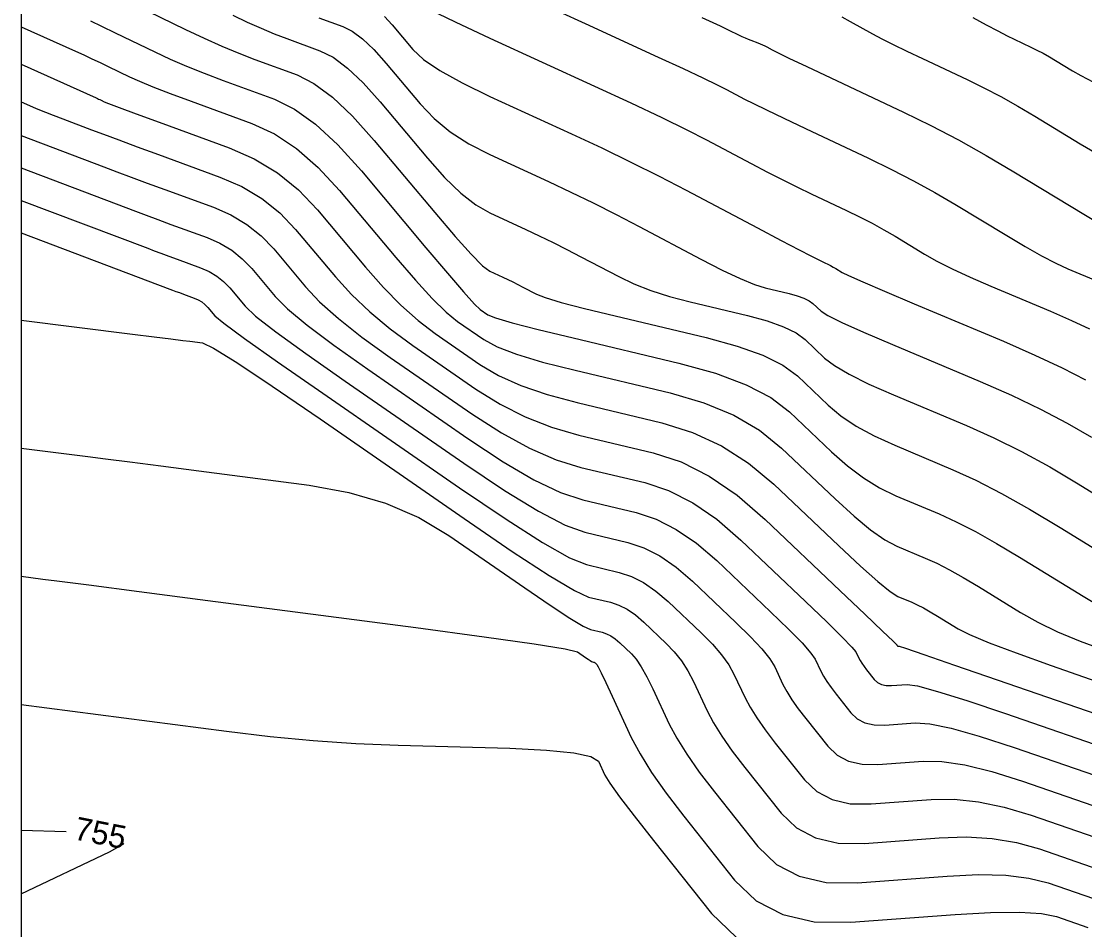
# Model space of a CAD drawing. Extents: x 2082232 to 2083549, y 592624 to 593832.
# Drawn here: x 2082231.79 to 2082264.02, y 592984.42 to 593011.97 of the extents above; entities that cross this region are included whole.
import ezdxf

# ---------------------------------------------------------------- set-up
doc = ezdxf.new("R2010")
doc.units = 0
for name, color, linetype in [('DT_X_Contour_Major', 7, 'Continuous'), ('DT_X_Contour_Minor', 7, 'Continuous'), ('DT_X_TIN_Hull', 7, 'Continuous')]:
    doc.layers.add(name, color=color, linetype=linetype)

msp = doc.modelspace()

# ---------------------------------------------------------------- linework, layer by layer
at = {"layer": 'DT_X_Contour_Major'}
for points in [[(2082240.809, 593012.081), (2082241.531, 593011.817), (2082241.817, 593011.672), (2082242.131, 593011.437), (2082242.474, 593011.111), (2082242.847, 593010.695), (2082243.879, 593009.465), (2082244.301, 593009.022), (2082244.793, 593008.619), (2082245.356, 593008.254), (2082245.99, 593007.928), (2082247.773, 593007.109), (2082248.446, 593006.794), (2082249.127, 593006.463), (2082249.817, 593006.116), (2082250.515, 593005.753), (2082252.388, 593004.762), (2082253.037, 593004.429), (2082253.578, 593004.172), (2082254.011, 593003.993), (2082254.336, 593003.89), (2082255.06, 593003.717), (2082255.309, 593003.65), (2082255.513, 593003.577), (2082255.672, 593003.498), (2082255.786, 593003.413), (2082256.031, 593003.181), (2082256.235, 593003.052), (2082256.665, 593002.84), (2082257.321, 593002.545), (2082258.201, 593002.167), (2082260.851, 593001.049), (2082261.807, 593000.629), (2082262.688, 593000.207), (2082263.494, 592999.783), (2082264.226, 592999.357)], [(2082256.657, 593012.102), (2082256.918, 593011.965), (2082257.59, 593011.596), (2082257.874, 593011.444), (2082258.221, 593011.268), (2082258.633, 593011.067), (2082259.108, 593010.84), (2082260.459, 593010.202), (2082260.967, 593009.954), (2082261.478, 593009.686), (2082261.992, 593009.4), (2082262.509, 593009.095), (2082263.89, 593008.257), (2082264.387, 593007.96)], [(2082231.787, 593010.67), (2082234.055, 593009.647), (2082234.093, 593009.63), (2082234.13, 593009.613), (2082234.168, 593009.595), (2082234.204, 593009.577), (2082234.302, 593009.53), (2082234.433, 593009.478), (2082234.755, 593009.358), (2082235.265, 593009.169), (2082235.966, 593008.912), (2082238.086, 593008.135), (2082238.85, 593007.798), (2082239.552, 593007.372), (2082240.191, 593006.856), (2082240.768, 593006.249), (2082242.224, 593004.513), (2082242.766, 593003.899), (2082243.297, 593003.36), (2082243.82, 593002.896), (2082244.333, 593002.507), (2082245.69, 593001.568), (2082246.255, 593001.232), (2082246.934, 593000.926), (2082247.727, 593000.65), (2082248.633, 593000.406), (2082251.201, 592999.794), (2082252.135, 592999.505), (2082253.013, 592999.099), (2082253.835, 592998.575), (2082254.6, 592997.934), (2082256.565, 592996.065), (2082257.229, 592995.443), (2082257.749, 592994.98), (2082258.125, 592994.676), (2082258.355, 592994.53), (2082258.778, 592994.352), (2082258.945, 592994.275), (2082259.132, 592994.18), (2082259.337, 592994.065), (2082259.561, 592993.931), (2082260.183, 592993.548), (2082260.535, 592993.371), (2082261.122, 592993.127), (2082261.946, 592992.815), (2082263.006, 592992.436), (2082266.149, 592991.335)], [(2082231.787, 593005.558), (2082236.286, 593003.852), (2082236.374, 593003.819), (2082236.472, 593003.782), (2082236.581, 593003.742), (2082236.7, 593003.698), (2082237.032, 593003.576), (2082237.15, 593003.524), (2082237.258, 593003.46), (2082237.356, 593003.382), (2082237.442, 593003.292), (2082237.658, 593003.035), (2082237.923, 593002.816), (2082238.556, 593002.352), (2082239.559, 593001.644), (2082240.929, 593000.69), (2082245.075, 592997.821), (2082246.482, 592996.869), (2082247.592, 592996.163), (2082248.407, 592995.705), (2082248.925, 592995.493), (2082249.911, 592995.258), (2082250.281, 592995.137), (2082250.652, 592994.948), (2082251.024, 592994.693), (2082251.397, 592994.371), (2082252.394, 592993.424), (2082252.736, 592993.079), (2082253.017, 592992.757), (2082253.236, 592992.455), (2082253.392, 592992.175), (2082253.728, 592991.458), (2082253.879, 592991.17), (2082254.082, 592990.845), (2082254.337, 592990.483), (2082254.643, 592990.084), (2082255.528, 592988.97), (2082255.903, 592988.611), (2082256.365, 592988.369), (2082256.915, 592988.244), (2082257.552, 592988.237), (2082259.365, 592988.372), (2082260.065, 592988.381), (2082260.803, 592988.304), (2082261.581, 592988.143), (2082262.396, 592987.897), (2082264.624, 592987.127)], [(2082233.148, 592987.388), (2082231.787, 592987.427)], [(2082231.787, 592985.514), (2082234.459, 592986.787), (2082234.877, 592987.021), (2082234.891, 592987.039)]]:
    msp.add_lwpolyline(points, dxfattribs=at)
at = {"layer": 'DT_X_Contour_Minor'}
for points in [[(2082235.25, 593012.458), (2082236.77, 593011.719), (2082237.329, 593011.455), (2082237.866, 593011.216), (2082238.38, 593011.002), (2082238.872, 593010.813), (2082240.153, 593010.344), (2082240.66, 593010.087), (2082241.217, 593009.67), (2082241.827, 593009.092), (2082242.488, 593008.354), (2082244.319, 593006.169), (2082244.938, 593005.444), (2082245.423, 593004.907), (2082245.773, 593004.557), (2082245.989, 593004.395), (2082246.384, 593004.214), (2082246.533, 593004.144), (2082246.684, 593004.071), (2082246.837, 593003.994), (2082246.991, 593003.913), (2082247.406, 593003.694), (2082247.672, 593003.591), (2082248.157, 593003.447), (2082248.862, 593003.262), (2082249.786, 593003.036), (2082252.544, 593002.379), (2082253.492, 593002.122), (2082254.27, 593001.844), (2082254.876, 593001.543), (2082255.312, 593001.221), (2082256.244, 593000.334), (2082256.633, 593000.008), (2082257.099, 592999.696), (2082257.642, 592999.397), (2082258.263, 592999.112), (2082260.021, 592998.37), (2082260.72, 592998.052), (2082261.496, 592997.654), (2082262.35, 592997.177), (2082263.282, 592996.62), (2082265.872, 592995.027)], [(2082238.198, 593012.156), (2082238.635, 593011.949), (2082239.054, 593011.762), (2082239.456, 593011.595), (2082239.841, 593011.447), (2082240.842, 593011.08), (2082241.238, 593010.88), (2082241.674, 593010.554), (2082242.151, 593010.102), (2082242.667, 593009.524), (2082244.099, 593007.817), (2082244.619, 593007.233), (2082245.108, 593006.763), (2082245.565, 593006.406), (2082245.989, 593006.162), (2082247.078, 593005.662), (2082247.489, 593005.469), (2082247.906, 593005.267), (2082248.327, 593005.055), (2082248.753, 593004.833), (2082249.897, 593004.228), (2082250.354, 593004.01), (2082250.867, 593003.81), (2082251.436, 593003.627), (2082252.061, 593003.463), (2082253.802, 593003.048), (2082254.401, 593002.886), (2082254.891, 593002.71), (2082255.274, 593002.521), (2082255.549, 593002.317), (2082256.138, 593001.757), (2082256.434, 593001.53), (2082256.882, 593001.268), (2082257.481, 593000.971), (2082258.232, 593000.64), (2082260.436, 592999.71), (2082261.268, 592999.338), (2082262.11, 592998.92), (2082262.962, 592998.455), (2082263.825, 592997.945), (2082266.14, 592996.521)], [(2082244.164, 593012.331), (2082244.939, 593011.951), (2082245.991, 593011.46), (2082249.162, 593010.005), (2082250.266, 593009.494), (2082251.2, 593009.052), (2082251.963, 593008.679), (2082252.556, 593008.376), (2082253.91, 593007.66), (2082254.405, 593007.401), (2082254.873, 593007.162), (2082255.316, 593006.942), (2082255.732, 593006.742), (2082256.807, 593006.235), (2082257.201, 593006.044), (2082257.578, 593005.849), (2082257.937, 593005.651), (2082258.278, 593005.451), (2082259.166, 593004.912), (2082259.542, 593004.7), (2082260.003, 593004.467), (2082260.55, 593004.213), (2082261.182, 593003.939), (2082262.984, 593003.178), (2082263.618, 593002.902), (2082264.17, 593002.644)], [(2082248.087, 593012.265), (2082248.881, 593011.9), (2082251.095, 593010.884), (2082251.847, 593010.537), (2082252.443, 593010.258), (2082252.883, 593010.047), (2082253.167, 593009.904), (2082253.715, 593009.614), (2082253.985, 593009.477), (2082254.382, 593009.282), (2082254.906, 593009.03), (2082255.559, 593008.721), (2082257.468, 593007.82), (2082258.168, 593007.48), (2082258.837, 593007.134), (2082259.475, 593006.783), (2082260.082, 593006.427), (2082261.658, 593005.471), (2082262.217, 593005.139), (2082262.713, 593004.862), (2082263.145, 593004.639), (2082263.513, 593004.469), (2082264.41, 593004.091)], [(2082233.883, 593011.989), (2082234.223, 593011.826), (2082234.636, 593011.626), (2082235.834, 593011.045), (2082236.3, 593010.827), (2082236.8, 593010.61), (2082237.335, 593010.394), (2082237.903, 593010.179), (2082239.464, 593009.607), (2082240.068, 593009.311), (2082240.708, 593008.849), (2082241.385, 593008.223), (2082242.099, 593007.432), (2082244.051, 593005.104), (2082244.703, 593004.332), (2082245.194, 593003.763), (2082245.525, 593003.397), (2082245.695, 593003.233), (2082245.935, 593003.067), (2082246.164, 593002.977), (2082246.671, 593002.831), (2082247.455, 593002.628), (2082248.516, 593002.37), (2082251.716, 593001.608), (2082252.827, 593001.301), (2082253.756, 593000.951), (2082254.505, 593000.56), (2082255.074, 593000.125), (2082256.351, 592998.911), (2082256.832, 592998.487), (2082257.316, 592998.124), (2082257.803, 592997.824), (2082258.294, 592997.585), (2082259.607, 592997.031), (2082260.128, 592996.793), (2082260.708, 592996.496), (2082261.346, 592996.139), (2082262.042, 592995.723), (2082263.976, 592994.534), (2082264.664, 592994.125)], [(2082242.798, 593012.121), (2082243.026, 593011.866), (2082243.658, 593011.112), (2082243.982, 593010.811), (2082244.478, 593010.475), (2082245.148, 593010.102), (2082245.99, 593009.694), (2082248.468, 593008.557), (2082249.382, 593008.13), (2082250.266, 593007.703), (2082251.12, 593007.276), (2082251.945, 593006.848), (2082254.105, 593005.706), (2082254.825, 593005.326), (2082255.365, 593005.042), (2082255.725, 593004.855), (2082255.905, 593004.764), (2082256.146, 593004.65), (2082256.234, 593004.607), (2082256.318, 593004.564), (2082256.399, 593004.52), (2082256.475, 593004.475), (2082256.674, 593004.354), (2082256.866, 593004.261), (2082257.293, 593004.072), (2082257.955, 593003.788), (2082258.852, 593003.408), (2082261.557, 593002.266), (2082262.51, 593001.851), (2082263.339, 593001.464), (2082264.045, 593001.103)], [(2082252.422, 593012.091), (2082252.975, 593011.83), (2082253.232, 593011.707), (2082253.524, 593011.564), (2082253.63, 593011.514), (2082253.728, 593011.469), (2082253.818, 593011.43), (2082253.901, 593011.398), (2082254.111, 593011.318), (2082254.187, 593011.288), (2082254.259, 593011.257), (2082254.327, 593011.225), (2082254.39, 593011.192), (2082254.553, 593011.102), (2082254.709, 593011.024), (2082255.058, 593010.857), (2082255.597, 593010.6), (2082256.328, 593010.255), (2082258.533, 593009.214), (2082259.362, 593008.809), (2082260.195, 593008.373), (2082261.033, 593007.906), (2082261.876, 593007.409), (2082264.869, 593005.593)], [(2082260.627, 593012.089), (2082261.038, 593011.865), (2082261.385, 593011.679), (2082261.668, 593011.533), (2082261.887, 593011.425), (2082262.386, 593011.19), (2082262.573, 593011.098), (2082262.762, 593011), (2082262.951, 593010.894), (2082263.142, 593010.782), (2082263.651, 593010.473), (2082263.906, 593010.327), (2082264.289, 593010.122)], [(2082231.787, 593011.806), (2082233.426, 593011.067), (2082233.679, 593010.952), (2082233.929, 593010.836), (2082234.176, 593010.719), (2082234.42, 593010.602), (2082235.068, 593010.287), (2082235.367, 593010.152), (2082235.777, 593009.984), (2082236.3, 593009.782), (2082236.934, 593009.545), (2082238.775, 593008.871), (2082239.459, 593008.554), (2082240.13, 593008.11), (2082240.788, 593007.539), (2082241.434, 593006.841), (2082243.138, 593004.809), (2082243.734, 593004.116), (2082244.246, 593003.562), (2082244.672, 593003.147), (2082245.014, 593002.87), (2082245.813, 593002.318), (2082246.21, 593002.104), (2082246.802, 593001.878), (2082247.591, 593001.639), (2082248.574, 593001.388), (2082251.459, 593000.701), (2082252.481, 593000.403), (2082253.385, 593000.025), (2082254.17, 592999.567), (2082254.837, 592999.029), (2082256.458, 592997.488), (2082257.031, 592996.965), (2082257.532, 592996.552), (2082257.964, 592996.25), (2082258.324, 592996.057), (2082259.192, 592995.691), (2082259.537, 592995.534), (2082259.92, 592995.338), (2082260.342, 592995.102), (2082260.801, 592994.827), (2082262.079, 592994.041), (2082262.599, 592993.748), (2082263.201, 592993.458), (2082263.885, 592993.171), (2082264.651, 592992.887)], [(2082231.787, 593009.534), (2082232.22, 593009.339), (2082232.341, 593009.287), (2082232.52, 593009.215), (2082232.757, 593009.123), (2082233.051, 593009.01), (2082233.911, 593008.684), (2082234.28, 593008.545), (2082234.743, 593008.373), (2082235.299, 593008.168), (2082235.948, 593007.929), (2082237.805, 593007.249), (2082238.471, 593006.958), (2082239.076, 593006.596), (2082239.62, 593006.163), (2082240.103, 593005.658), (2082241.311, 593004.217), (2082241.797, 593003.683), (2082242.349, 593003.159), (2082242.968, 593002.646), (2082243.653, 593002.143), (2082245.567, 593000.819), (2082246.3, 593000.359), (2082247.066, 592999.973), (2082247.863, 592999.661), (2082248.691, 592999.423), (2082250.943, 592998.887), (2082251.788, 592998.609), (2082252.636, 592998.179), (2082253.485, 592997.597), (2082254.337, 592996.862), (2082256.612, 592994.699), (2082257.358, 592993.988), (2082257.892, 592993.48), (2082258.213, 592993.174), (2082258.321, 592993.069), (2082258.325, 592993.06), (2082258.327, 592993.057), (2082258.33, 592993.053), (2082258.333, 592993.048), (2082258.337, 592993.043), (2082258.348, 592993.029), (2082258.353, 592993.024), (2082258.359, 592993.021), (2082258.366, 592993.019), (2082258.374, 592993.019), (2082258.397, 592993.021), (2082258.589, 592992.958), (2082259.148, 592992.767), (2082260.073, 592992.449), (2082261.366, 592992.002), (2082265.301, 592990.643)], [(2082231.787, 593008.507), (2082234.293, 593007.556), (2082234.685, 593007.408), (2082235.122, 593007.245), (2082235.606, 593007.066), (2082236.136, 593006.871), (2082237.611, 593006.331), (2082238.141, 593006.1), (2082238.621, 593005.812), (2082239.054, 593005.468), (2082239.438, 593005.067), (2082240.398, 593003.922), (2082240.828, 593003.466), (2082241.401, 593002.957), (2082242.115, 593002.395), (2082242.972, 593001.78), (2082245.444, 593000.069), (2082246.346, 592999.486), (2082247.197, 592999.021), (2082247.999, 592998.672), (2082248.749, 592998.441), (2082250.685, 592997.98), (2082251.411, 592997.741), (2082252.14, 592997.372), (2082252.87, 592996.871), (2082253.602, 592996.239), (2082255.557, 592994.38), (2082256.203, 592993.761), (2082256.673, 592993.299), (2082256.969, 592992.994), (2082257.089, 592992.846), (2082257.176, 592992.66), (2082257.215, 592992.585), (2082257.268, 592992.501), (2082257.334, 592992.407), (2082257.413, 592992.303), (2082257.643, 592992.014), (2082257.74, 592991.921), (2082257.86, 592991.858), (2082258.003, 592991.826), (2082258.168, 592991.824), (2082258.639, 592991.859), (2082258.958, 592991.814), (2082259.562, 592991.651), (2082260.45, 592991.372), (2082261.623, 592990.976), (2082265.132, 592989.764)], [(2082231.787, 593007.524), (2082234.957, 593006.321), (2082235.248, 593006.212), (2082235.572, 593006.091), (2082235.931, 593005.958), (2082236.324, 593005.813), (2082237.418, 593005.413), (2082237.811, 593005.241), (2082238.167, 593005.028), (2082238.488, 593004.772), (2082238.773, 593004.475), (2082239.484, 593003.626), (2082239.86, 593003.249), (2082240.453, 593002.755), (2082241.263, 593002.145), (2082242.291, 593001.417), (2082245.321, 592999.32), (2082246.391, 592998.614), (2082247.329, 592998.068), (2082248.135, 592997.683), (2082248.808, 592997.458), (2082250.427, 592997.072), (2082251.034, 592996.873), (2082251.644, 592996.564), (2082252.255, 592996.145), (2082252.867, 592995.617), (2082254.503, 592994.061), (2082255.047, 592993.534), (2082255.455, 592993.118), (2082255.724, 592992.814), (2082255.857, 592992.622), (2082256.026, 592992.259), (2082256.103, 592992.113), (2082256.206, 592991.949), (2082256.335, 592991.766), (2082256.49, 592991.563), (2082256.938, 592990.999), (2082257.128, 592990.818), (2082257.362, 592990.695), (2082257.64, 592990.632), (2082257.963, 592990.628), (2082258.881, 592990.697), (2082259.327, 592990.669), (2082259.976, 592990.536), (2082260.827, 592990.296), (2082261.881, 592989.95), (2082264.962, 592988.885)], [(2082231.787, 593006.541), (2082235.622, 593005.087), (2082235.811, 593005.015), (2082236.022, 593004.936), (2082236.256, 593004.85), (2082236.512, 593004.756), (2082237.225, 593004.494), (2082237.48, 593004.383), (2082237.713, 593004.244), (2082237.922, 593004.077), (2082238.107, 593003.884), (2082238.571, 593003.331), (2082238.891, 593003.033), (2082239.505, 593002.554), (2082240.411, 593001.894), (2082241.61, 593001.053), (2082245.198, 592998.571), (2082246.437, 592997.741), (2082247.461, 592997.116), (2082248.271, 592996.694), (2082248.866, 592996.476), (2082250.169, 592996.165), (2082250.658, 592996.005), (2082251.148, 592995.756), (2082251.64, 592995.419), (2082252.132, 592994.994), (2082253.448, 592993.743), (2082253.892, 592993.307), (2082254.236, 592992.937), (2082254.48, 592992.635), (2082254.625, 592992.399), (2082254.877, 592991.858), (2082254.991, 592991.642), (2082255.144, 592991.397), (2082255.336, 592991.124), (2082255.566, 592990.824), (2082256.233, 592989.985), (2082256.515, 592989.714), (2082256.864, 592989.532), (2082257.278, 592989.438), (2082257.757, 592989.432), (2082259.123, 592989.535), (2082259.696, 592989.525), (2082260.389, 592989.42), (2082261.204, 592989.22), (2082262.139, 592988.923), (2082264.793, 592988.006)], [(2082231.787, 593002.906), (2082235.163, 593002.485), (2082235.814, 593002.403), (2082236.321, 593002.34), (2082236.682, 593002.294), (2082236.899, 593002.266), (2082237.284, 593002.216), (2082237.615, 593002.058), (2082238.319, 593001.622), (2082239.395, 593000.907), (2082240.845, 592999.914), (2082245.208, 592996.895), (2082246.671, 592995.897), (2082247.788, 592995.167), (2082248.559, 592994.705), (2082248.983, 592994.511), (2082249.653, 592994.351), (2082249.904, 592994.269), (2082250.156, 592994.141), (2082250.409, 592993.967), (2082250.662, 592993.749), (2082251.339, 592993.105), (2082251.581, 592992.852), (2082251.798, 592992.576), (2082251.991, 592992.275), (2082252.16, 592991.952), (2082252.578, 592991.057), (2082252.767, 592990.699), (2082253.02, 592990.294), (2082253.338, 592989.842), (2082253.719, 592989.344), (2082254.822, 592987.955), (2082255.29, 592987.508), (2082255.867, 592987.206), (2082256.552, 592987.05), (2082257.346, 592987.041), (2082259.608, 592987.21), (2082260.434, 592987.237), (2082261.217, 592987.189), (2082261.957, 592987.067), (2082262.654, 592986.871), (2082264.455, 592986.248)], [(2082231.787, 592999.023), (2082233.803, 592998.771), (2082234.337, 592998.704), (2082235.077, 592998.609), (2082236.022, 592998.486), (2082237.173, 592998.337), (2082240.514, 592997.901), (2082241.719, 592997.683), (2082242.826, 592997.357), (2082243.835, 592996.923), (2082244.747, 592996.379), (2082247.049, 592994.786), (2082247.821, 592994.26), (2082248.411, 592993.874), (2082248.817, 592993.631), (2082249.041, 592993.528), (2082249.395, 592993.444), (2082249.527, 592993.4), (2082249.66, 592993.333), (2082249.794, 592993.242), (2082249.928, 592993.126), (2082250.285, 592992.787), (2082250.425, 592992.625), (2082250.579, 592992.395), (2082250.747, 592992.096), (2082250.928, 592991.728), (2082251.429, 592990.657), (2082251.655, 592990.227), (2082251.958, 592989.742), (2082252.338, 592989.201), (2082252.796, 592988.605), (2082254.117, 592986.941), (2082254.678, 592986.404), (2082255.369, 592986.043), (2082256.189, 592985.856), (2082257.14, 592985.845), (2082259.85, 592986.048), (2082260.803, 592986.092), (2082261.631, 592986.073), (2082262.334, 592985.99), (2082262.912, 592985.844), (2082264.285, 592985.37)], [(2082231.787, 592995.14), (2082232.442, 592995.058), (2082232.86, 592995.004), (2082233.834, 592994.878), (2082235.363, 592994.679), (2082237.447, 592994.407), (2082243.745, 592993.586), (2082245.823, 592993.309), (2082247.333, 592993.093), (2082248.275, 592992.938), (2082248.649, 592992.845), (2082248.891, 592992.678), (2082248.972, 592992.622), (2082249.034, 592992.582), (2082249.076, 592992.556), (2082249.1, 592992.546), (2082249.137, 592992.537), (2082249.151, 592992.532), (2082249.165, 592992.525), (2082249.179, 592992.516), (2082249.193, 592992.504), (2082249.23, 592992.468), (2082249.27, 592992.398), (2082249.361, 592992.214), (2082249.503, 592991.916), (2082249.696, 592991.505), (2082250.279, 592990.256), (2082250.543, 592989.755), (2082250.896, 592989.19), (2082251.339, 592988.56), (2082251.872, 592987.865), (2082253.412, 592985.926), (2082254.065, 592985.301), (2082254.87, 592984.88), (2082255.827, 592984.663), (2082256.935, 592984.649), (2082260.092, 592984.886), (2082261.172, 592984.948), (2082262.045, 592984.957), (2082262.711, 592984.914), (2082263.17, 592984.818), (2082264.116, 592984.491)], [(2082231.787, 592991.252), (2082238.004, 592990.441), (2082239.329, 592990.284), (2082240.638, 592990.162), (2082241.931, 592990.074), (2082243.208, 592990.021), (2082246.593, 592989.924), (2082247.713, 592989.872), (2082248.535, 592989.789), (2082249.057, 592989.676), (2082249.281, 592989.531), (2082249.48, 592989.105), (2082249.628, 592988.862), (2082249.922, 592988.451), (2082250.362, 592987.872), (2082250.948, 592987.125), (2082252.707, 592984.912), (2082253.453, 592984.198)]]:
    msp.add_lwpolyline(points, dxfattribs=at)
at = {"layer": 'DT_X_TIN_Hull'}
msp.add_lwpolyline([(2082231.787, 593033.67), (2082231.787, 593026.264), (2082231.787, 593021.948), (2082231.787, 593019.692), (2082231.787, 593014.745), (2082231.787, 593012.122), (2082231.787, 593009.206), (2082231.787, 593005.141), (2082231.787, 592993.27), (2082231.787, 592987.633), (2082231.787, 592986.975), (2082231.787, 592980.305), (2082231.787, 592979.643), (2082231.787, 592979.037), (2082231.787, 592975.793), (2082231.787, 592973.862), (2082231.787, 592968.969), (2082231.787, 592966.36), (2082231.787, 592961.652), (2082231.787, 592953.961)], dxfattribs=at)

# ---------------------------------------------------------------- texts
at = {"layer": 'DT_X_Contour_Major'}
msp.add_text('755', height=0.7, rotation=348.6978, dxfattribs=at).set_placement((2082233.354, 592987.169))

doc.saveas('drawing.dxf')
